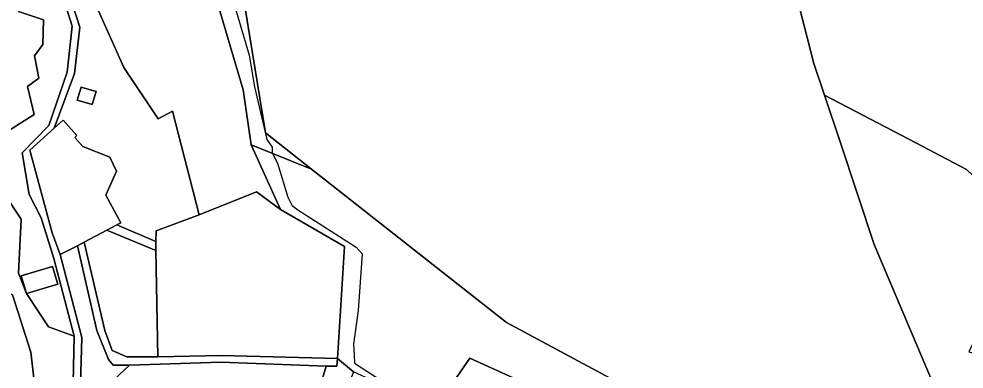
# Model space of a CAD drawing. Extents: x -477304 to -465429, y -1159113 to -1149210.
# Drawn here: x -473788.7 to -473482.7, y -1152275.2 to -1152162 of the extents above; entities that cross this region are included whole.
import ezdxf

# ---------------------------------------------------------------- set-up
doc = ezdxf.new("R2010")
doc.units = 0
for name, color, linetype in [('BPEJ_s', 7, 'Continuous'), ('orna_s', 7, 'Continuous'), ('ostatni_s', 7, 'Continuous'), ('PUPFL_s', 7, 'Continuous'), ('trav_porost_s', 7, 'Continuous')]:
    doc.layers.add(name, color=color, linetype=linetype)

msp = doc.modelspace()

# ---------------------------------------------------------------- linework, layer by layer
at = {"layer": 'BPEJ_s'}
msp.add_lwpolyline([(-473719.65, -1152154.99), (-473714.12, -1152173.72), (-473712.42, -1152183.93), (-473711.21, -1152189), (-473708.37, -1152200.95), (-473706.67, -1152203.51), (-473706.67, -1152205.21), (-473706.53, -1152205.5), (-473704.97, -1152208.61), (-473701.57, -1152219.68), (-473700.29, -1152222.23), (-473700.15, -1152222.34), (-473698.37, -1152223.72), (-473679.43, -1152235.85), (-473677.52, -1152237.98), (-473678.8, -1152256.28), (-473680.29, -1152267.13), (-473680.16, -1152270.73), (-473680.07, -1152273.3), (-473671.77, -1152278.62)], dxfattribs=at)
msp.add_lwpolyline([(-473719.65, -1152154.99), (-473714.12, -1152173.72), (-473712.42, -1152183.93), (-473711.21, -1152189), (-473708.37, -1152200.95), (-473706.67, -1152203.51), (-473706.67, -1152205.21), (-473706.53, -1152205.5), (-473704.97, -1152208.61), (-473701.57, -1152219.68), (-473700.29, -1152222.23), (-473700.15, -1152222.34), (-473698.37, -1152223.72), (-473679.43, -1152235.85), (-473677.52, -1152237.98), (-473678.8, -1152256.28), (-473680.29, -1152267.13), (-473680.16, -1152270.73), (-473680.07, -1152273.3), (-473671.77, -1152278.62)], dxfattribs=at)
at = {"layer": 'orna_s'}
msp.add_lwpolyline([(-473800.64, -1152294.89), (-473824.94, -1152295.84), (-473822.33, -1152216.99), (-473817.86, -1152217.27), (-473807.09, -1152230.6), (-473799.92, -1152232.56), (-473796.17, -1152248.03), (-473790.71, -1152251.17), (-473784.85, -1152269.72), (-473779.78, -1152313.49), (-473786.93, -1152319.54), (-473807.93, -1152327.44), (-473847.06, -1152357.93), (-473876.55, -1152348.79), (-473869.1, -1152334.28), (-473887.41, -1152321.23), (-473862.49, -1152294.33), (-473860.9, -1152294.89), (-473851.26, -1152292.45), (-473821.41, -1152311.87), (-473811.58, -1152312.43), (-473798.68, -1152302.59)], close=True, dxfattribs=at)
at = {"layer": 'ostatni_s'}
for points in [[(-473773.64, -1152149.93), (-473768.94, -1152164.66), (-473770.7, -1152179.65), (-473777.22, -1152197.34), (-473785.11, -1152204.48), (-473777.89, -1152231.12), (-473775.28, -1152238.12), (-473768.24, -1152265), (-473768.72, -1152280.14), (-473764.54, -1152291.45), (-473725.86, -1152320.78), (-473681.47, -1152316.77), (-473663.49, -1152336.91), (-473617.98, -1152369.25), (-473583.37, -1152382.91), (-473573.48, -1152390.45), (-473507.34, -1152442.83), (-473472.23, -1152461.58)], [(-473771.05, -1152279.53), (-473770.82, -1152264.62), (-473777.4, -1152239.51), (-473781.41, -1152226.34), (-473785.39, -1152218.72), (-473787.57, -1152205.33), (-473778.97, -1152196.41), (-473773.09, -1152179.21), (-473771.42, -1152164.36), (-473775.51, -1152151.26)], [(-473788.8, -1152159.65), (-473780.71, -1152162.34), (-473780.93, -1152170.3), (-473783.61, -1152173.94), (-473782.21, -1152181.2), (-473785.9, -1152183.83), (-473783.72, -1152192.86), (-473793.72, -1152199.24)], [(-473799.21, -1152209.84), (-473787.98, -1152226.76), (-473788.83, -1152244.16), (-473786.16, -1152250.8), (-473779.11, -1152261.59), (-473770.82, -1152264.62), (-473771.05, -1152279.53), (-473776.28, -1152292.14), (-473778.25, -1152304.16), (-473779.78, -1152313.49), (-473784.85, -1152269.72), (-473790.71, -1152251.17)]]:
    msp.add_lwpolyline(points, dxfattribs=at)
for points in [[(-473769.75, -1152188.23), (-473768.47, -1152184.02), (-473763.7, -1152185.47), (-473764.98, -1152189.68)], [(-473767.5, -1152234.2), (-473769.68, -1152235.36), (-473775.28, -1152238.12), (-473777.89, -1152231.12), (-473785.11, -1152204.48), (-473777.22, -1152197.34), (-473774.35, -1152194.75), (-473769.86, -1152199.71), (-473770.61, -1152200.38), (-473767.99, -1152203.28), (-473759.18, -1152206.67), (-473757.11, -1152211.22), (-473760.47, -1152219.03), (-473755.72, -1152227.94), (-473757.01, -1152228.63), (-473760.15, -1152230.29)], [(-473760.15, -1152230.29), (-473757.01, -1152228.63), (-473744.31, -1152233.96), (-473744.37, -1152236.88)], [(-473752.91, -1152273.94), (-473758.12, -1152273.94), (-473759.63, -1152272.14), (-473763.47, -1152262.78), (-473769.68, -1152235.36), (-473767.5, -1152234.2), (-473760.88, -1152262.7), (-473758.51, -1152269.26), (-473753.72, -1152271.27), (-473743.71, -1152271.22), (-473723.04, -1152270.83), (-473685.48, -1152271.78), (-473685.79, -1152274.3), (-473689.15, -1152274.3), (-473723.21, -1152272.93)], [(-473786.16, -1152250.8), (-473787.89, -1152245.04), (-473777.83, -1152242.02), (-473776.1, -1152247.78)], [(-473600.62, -1152290.74), (-473606.22, -1152302.35), (-473649.35, -1152281.35), (-473642.71, -1152271.66)]]:
    msp.add_lwpolyline(points, close=True, dxfattribs=at)
at = {"layer": 'PUPFL_s'}
for points in [[(-473461.98, -1152369.85), (-473525.87, -1152316.38), (-473630.86, -1152260.12), (-473693.91, -1152210.54), (-473708.85, -1152198.83), (-473719.98, -1152130.72), (-473724.5, -1152116.18), (-473715.83, -1152071.94), (-473736.59, -1152050.91), (-473770.61, -1152071.08), (-473789.66, -1152085.62), (-473823.03, -1152067.86), (-473874.47, -1152039.23), (-473925.74, -1152010.66), (-473842.58, -1151982.62)], [(-473540.98, -1152138.46), (-473531.29, -1152176.41), (-473527.83, -1152186.68), (-473522.76, -1152201.75), (-473511.83, -1152234.92), (-473488.38, -1152290.1), (-473471.49, -1152331.72)]]:
    msp.add_lwpolyline(points, dxfattribs=at)
for points in [[(-473715.83, -1152071.94), (-473724.5, -1152116.18), (-473719.98, -1152130.72), (-473708.85, -1152198.83), (-473693.91, -1152210.54), (-473713.52, -1152202.7), (-473716.06, -1152184.95), (-473730.99, -1152134.5), (-473726.09, -1152127.84), (-473747.2, -1152096.19), (-473770.61, -1152071.08), (-473736.59, -1152050.91)], [(-473408.74, -1152140.61), (-473410.34, -1152142.82), (-473468.56, -1152223.31), (-473481.86, -1152210.7), (-473498.28, -1152202.07), (-473527.83, -1152186.68), (-473531.29, -1152176.41), (-473540.98, -1152138.46), (-473516.82, -1152124.94), (-473487.21, -1152110.52), (-473464.04, -1152116.49), (-473445.49, -1152123.51), (-473428.51, -1152131.63), (-473413.26, -1152138.53)], [(-473481.19, -1152269.68), (-473468.34, -1152272.97), (-473465.19, -1152285.35), (-473468.8, -1152296.74), (-473458.96, -1152308.78), (-473471.49, -1152331.72), (-473488.38, -1152290.1), (-473511.83, -1152234.92), (-473522.76, -1152201.75), (-473527.83, -1152186.68), (-473498.28, -1152202.07), (-473481.86, -1152210.7), (-473468.56, -1152223.31), (-473474.53, -1152232), (-473466.74, -1152240.41)], [(-473630.86, -1152260.12), (-473525.87, -1152316.38), (-473461.98, -1152369.85), (-473456.32, -1152397.27), (-473468.54, -1152393.04), (-473532.48, -1152333.66), (-473535.19, -1152327.99), (-473596.97, -1152292.39), (-473600.62, -1152290.74), (-473642.71, -1152271.66), (-473649.35, -1152281.35), (-473654.01, -1152288.15), (-473680.35, -1152276.13), (-473685.48, -1152271.78), (-473683.21, -1152235.63), (-473703.94, -1152223.58), (-473713.52, -1152202.7), (-473693.91, -1152210.54)]]:
    msp.add_lwpolyline(points, close=True, dxfattribs=at)
at = {"layer": 'trav_porost_s'}
for points in [[(-473738.99, -1152191.88), (-473743.58, -1152194.28), (-473754.65, -1152177.7), (-473763.86, -1152157.18), (-473758.43, -1152150.29), (-473730.99, -1152134.5), (-473716.06, -1152184.95), (-473713.52, -1152202.7), (-473703.94, -1152223.58), (-473711.78, -1152217.92), (-473730.28, -1152225.33)], [(-473769.75, -1152188.23), (-473764.98, -1152189.68), (-473763.7, -1152185.47), (-473768.47, -1152184.02)], [(-473730.28, -1152225.33), (-473711.78, -1152217.92), (-473703.94, -1152223.58), (-473683.21, -1152235.63), (-473685.48, -1152271.78), (-473723.04, -1152270.83), (-473743.71, -1152271.22), (-473744.37, -1152236.88), (-473744.31, -1152233.96), (-473744.26, -1152230.54)], [(-473743.71, -1152271.22), (-473753.72, -1152271.27), (-473758.51, -1152269.26), (-473760.88, -1152262.7), (-473767.5, -1152234.2), (-473760.15, -1152230.29), (-473744.37, -1152236.88)], [(-473689.15, -1152274.3), (-473685.79, -1152274.3), (-473685.48, -1152271.78), (-473680.35, -1152276.13), (-473689.6, -1152298.93), (-473671.76, -1152304.82), (-473681.47, -1152316.77), (-473725.86, -1152320.78), (-473764.54, -1152291.45), (-473768.72, -1152280.14), (-473768.24, -1152265), (-473775.28, -1152238.12), (-473769.68, -1152235.36), (-473763.47, -1152262.78), (-473759.63, -1152272.14), (-473758.12, -1152273.94), (-473752.91, -1152273.94), (-473761.2, -1152281.67), (-473763.08, -1152289.85), (-473756.92, -1152293.1), (-473740.22, -1152299.32), (-473702.44, -1152302.24), (-473694.26, -1152291.31)], [(-473740.22, -1152299.32), (-473756.92, -1152293.1), (-473763.08, -1152289.85), (-473761.2, -1152281.67), (-473752.91, -1152273.94), (-473723.21, -1152272.93), (-473689.15, -1152274.3), (-473694.26, -1152291.31), (-473702.44, -1152302.24)]]:
    msp.add_lwpolyline(points, close=True, dxfattribs=at)
for points in [[(-473763.86, -1152157.18), (-473754.65, -1152177.7), (-473743.58, -1152194.28), (-473738.99, -1152191.88), (-473730.28, -1152225.33), (-473744.26, -1152230.54), (-473744.31, -1152233.96), (-473757.01, -1152228.63), (-473755.72, -1152227.94), (-473760.47, -1152219.03), (-473757.11, -1152211.22), (-473759.18, -1152206.67), (-473767.99, -1152203.28), (-473770.61, -1152200.38), (-473769.86, -1152199.71), (-473774.35, -1152194.75), (-473777.22, -1152197.34), (-473770.7, -1152179.65), (-473768.94, -1152164.66), (-473773.64, -1152149.93)], [(-473775.51, -1152151.26), (-473771.42, -1152164.36), (-473773.09, -1152179.21), (-473778.97, -1152196.41), (-473787.57, -1152205.33), (-473785.39, -1152218.72), (-473781.41, -1152226.34), (-473777.4, -1152239.51), (-473770.82, -1152264.62), (-473779.11, -1152261.59), (-473786.16, -1152250.8), (-473776.1, -1152247.78), (-473777.83, -1152242.02), (-473787.89, -1152245.04), (-473786.16, -1152250.8), (-473788.83, -1152244.16), (-473787.98, -1152226.76), (-473799.21, -1152209.84)], [(-473793.72, -1152199.24), (-473783.72, -1152192.86), (-473785.9, -1152183.83), (-473782.21, -1152181.2), (-473783.61, -1152173.94), (-473780.93, -1152170.3), (-473780.71, -1152162.34), (-473788.8, -1152159.65)]]:
    msp.add_lwpolyline(points, dxfattribs=at)

doc.saveas('drawing.dxf')
